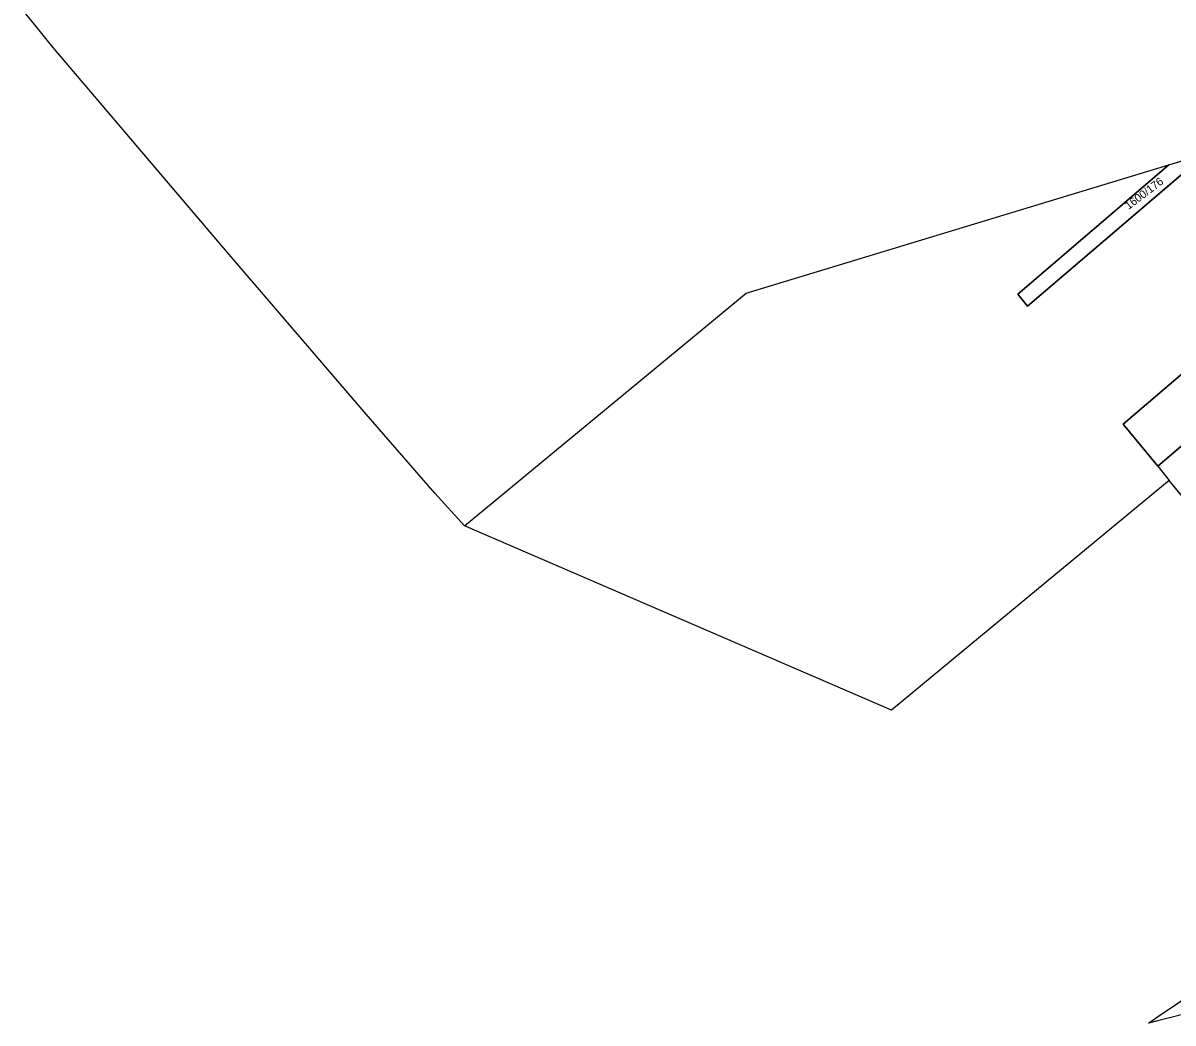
# Model space of a CAD drawing. Extents: x -262715 to -259381, y -1237238 to -1231182.
# Drawn here: x -262434 to -262146.7, y -1236212.7 to -1235962.8 of the extents above; entities that cross this region are included whole.
import ezdxf

# ---------------------------------------------------------------- set-up
doc = ezdxf.new("R2010")
doc.units = 0
for name, color, linetype in [('body_kn', 7, 'Continuous'), ('katuz_linie', 7, 'Continuous'), ('kladpar_druhypozemkov', 7, 'Continuous'), ('kladpar_hranice', 7, 'Continuous'), ('kladpar_parcelnecisla', 7, 'Continuous'), ('kladpar_plochy', 7, 'Continuous'), ('zuob_linie', 7, 'Continuous'), ('zuob_plochy', 7, 'Continuous')]:
    doc.layers.add(name, color=color, linetype=linetype)

msp = doc.modelspace()

# ---------------------------------------------------------------- linework, layer by layer
at = {"layer": 'body_kn'}
for p, q in [((-262431.07, -1235963.29), (-262431.07, -1235963.29)), ((-262426.54, -1235968.93), (-262426.54, -1235968.93)), ((-262147.77, -1235998.3), (-262147.77, -1235998.3)), ((-262382.5, -1236020.69), (-262382.5, -1236020.69)), ((-262253.37, -1236030.39), (-262253.37, -1236030.39)), ((-262185.51, -1236030.58), (-262185.51, -1236030.58)), ((-262183.09, -1236033.64), (-262183.09, -1236033.64)), ((-262183.09, -1236033.64), (-262183.09, -1236033.64)), ((-262348.26, -1236060.59), (-262348.26, -1236060.59)), ((-262159.18, -1236063.11), (-262159.18, -1236063.11)), ((-262159.18, -1236063.11), (-262159.18, -1236063.11)), ((-262150.55, -1236073.61), (-262150.55, -1236073.61)), ((-262150.55, -1236073.61), (-262150.55, -1236073.61)), ((-262147.67, -1236077.12), (-262147.67, -1236077.12)), ((-262147.67, -1236077.12), (-262147.67, -1236077.12)), ((-262331.1, -1236080.28), (-262331.1, -1236080.28)), ((-262323.76, -1236088.45), (-262323.76, -1236088.45)), ((-262182.77, -1236106.16), (-262182.77, -1236106.16)), ((-262217.07, -1236134.54), (-262217.07, -1236134.54)), ((-262152.85, -1236212.7), (-262152.85, -1236212.7)), ((-262150.6, -1236212.14), (-262150.6, -1236212.14)), ((-262150.36, -1236211.02), (-262150.36, -1236211.02))]:
    msp.add_line(p, q, dxfattribs=at)
at = {"layer": 'katuz_linie'}
for points in [[(-262122.91, -1236107.25), (-262147.67, -1236077.12), (-262182.77, -1236106.16), (-262217.07, -1236134.54), (-262323.76, -1236088.45), (-262331.1, -1236080.28), (-262348.26, -1236060.59), (-262382.5, -1236020.69), (-262426.54, -1235968.93), (-262431.07, -1235963.29), (-262434.02, -1235959.61)], [(-262140.36, -1236209.57), (-262150.6, -1236212.14), (-262152.85, -1236212.7), (-262150.36, -1236211.02), (-262123.83, -1236193.14)]]:
    msp.add_lwpolyline(points, dxfattribs=at)
at = {"layer": 'kladpar_druhypozemkov'}
msp.add_line((-262159.52, -1236011.81), (-262159.52, -1236011.81), dxfattribs=at)
at = {"layer": 'kladpar_hranice'}
for p, q in [((-262138.47, -1235995.47), (-262183.09, -1236033.64)), ((-262147.77, -1235998.3), (-262138.47, -1235995.47)), ((-262150.55, -1236073.61), (-262147.67, -1236077.12)), ((-262122.91, -1236107.25), (-262147.67, -1236077.12))]:
    msp.add_line(p, q, dxfattribs=at)
for points in [[(-262147.77, -1235998.3), (-262185.51, -1236030.58), (-262183.09, -1236033.64), (-262138.47, -1235995.47)], [(-262147.67, -1236077.12), (-262182.77, -1236106.16), (-262217.07, -1236134.54), (-262323.76, -1236088.45), (-262253.37, -1236030.39), (-262147.77, -1235998.3)], [(-262183.09, -1236033.64), (-262185.51, -1236030.58), (-262147.77, -1235998.3)], [(-262159.18, -1236063.11), (-262095.37, -1236008.51), (-262086.04, -1236018.43), (-262150.55, -1236073.61), (-262159.18, -1236063.11)], [(-262150.55, -1236073.61), (-262086.04, -1236018.43), (-262095.37, -1236008.51), (-262159.18, -1236063.11), (-262150.55, -1236073.61)], [(-262112.18, -1236202.52), (-262140.36, -1236209.57), (-262150.6, -1236212.14), (-262152.85, -1236212.7), (-262150.36, -1236211.02), (-262123.83, -1236193.14), (-262125.95, -1236190.6), (-262083.26, -1236155.52), (-262112.76, -1236119.62)]]:
    msp.add_lwpolyline(points, dxfattribs=at)
at = {"layer": 'kladpar_plochy'}
for p, q in [((-262183.09, -1236033.64), (-262138.47, -1235995.47)), ((-262253.37, -1236030.39), (-262147.77, -1235998.3)), ((-262147.77, -1235998.3), (-262185.51, -1236030.58)), ((-262095.37, -1236008.51), (-262159.18, -1236063.11)), ((-262150.55, -1236073.61), (-262086.04, -1236018.43)), ((-262323.76, -1236088.45), (-262253.37, -1236030.39)), ((-262185.51, -1236030.58), (-262183.09, -1236033.64)), ((-262159.18, -1236063.11), (-262150.55, -1236073.61)), ((-262147.67, -1236077.12), (-262182.77, -1236106.16)), ((-262122.91, -1236107.25), (-262147.67, -1236077.12)), ((-262217.07, -1236134.54), (-262323.76, -1236088.45)), ((-262182.77, -1236106.16), (-262217.07, -1236134.54)), ((-262150.36, -1236211.02), (-262123.83, -1236193.14)), ((-262140.36, -1236209.57), (-262150.6, -1236212.14)), ((-262152.85, -1236212.7), (-262150.36, -1236211.02)), ((-262150.6, -1236212.14), (-262152.85, -1236212.7))]:
    msp.add_line(p, q, dxfattribs=at)
for points in [[(-262183.09, -1236033.64), (-262185.51, -1236030.58), (-262147.77, -1235998.3), (-262138.47, -1235995.47)], [(-262159.18, -1236063.11), (-262095.37, -1236008.51), (-262086.04, -1236018.43), (-262150.55, -1236073.61)]]:
    msp.add_lwpolyline(points, close=True, dxfattribs=at)
at = {"layer": 'zuob_linie'}
for points in [[(-262122.91, -1236107.25), (-262147.67, -1236077.12), (-262182.77, -1236106.16), (-262217.07, -1236134.54), (-262323.76, -1236088.45), (-262331.1, -1236080.28), (-262348.26, -1236060.59), (-262382.5, -1236020.69), (-262426.54, -1235968.93), (-262431.07, -1235963.29), (-262434.02, -1235959.61)], [(-262140.36, -1236209.57), (-262150.6, -1236212.14), (-262152.85, -1236212.7), (-262150.36, -1236211.02), (-262123.83, -1236193.14)]]:
    msp.add_lwpolyline(points, dxfattribs=at)
at = {"layer": 'zuob_plochy'}
for points in [[(-262122.91, -1236107.25), (-262147.67, -1236077.12), (-262182.77, -1236106.16), (-262217.07, -1236134.54), (-262323.76, -1236088.45), (-262331.1, -1236080.28), (-262348.26, -1236060.59), (-262382.5, -1236020.69), (-262426.54, -1235968.93), (-262431.07, -1235963.29), (-262434.02, -1235959.61)], [(-262140.36, -1236209.57), (-262150.6, -1236212.14), (-262152.85, -1236212.7), (-262150.36, -1236211.02), (-262123.83, -1236193.14)]]:
    msp.add_lwpolyline(points, dxfattribs=at)

# ---------------------------------------------------------------- texts
at = {"layer": 'kladpar_parcelnecisla'}
msp.add_text('1600/176', height=2, rotation=37, dxfattribs=at).set_placement((-262157.81, -1236009.56))

doc.saveas('drawing.dxf')
